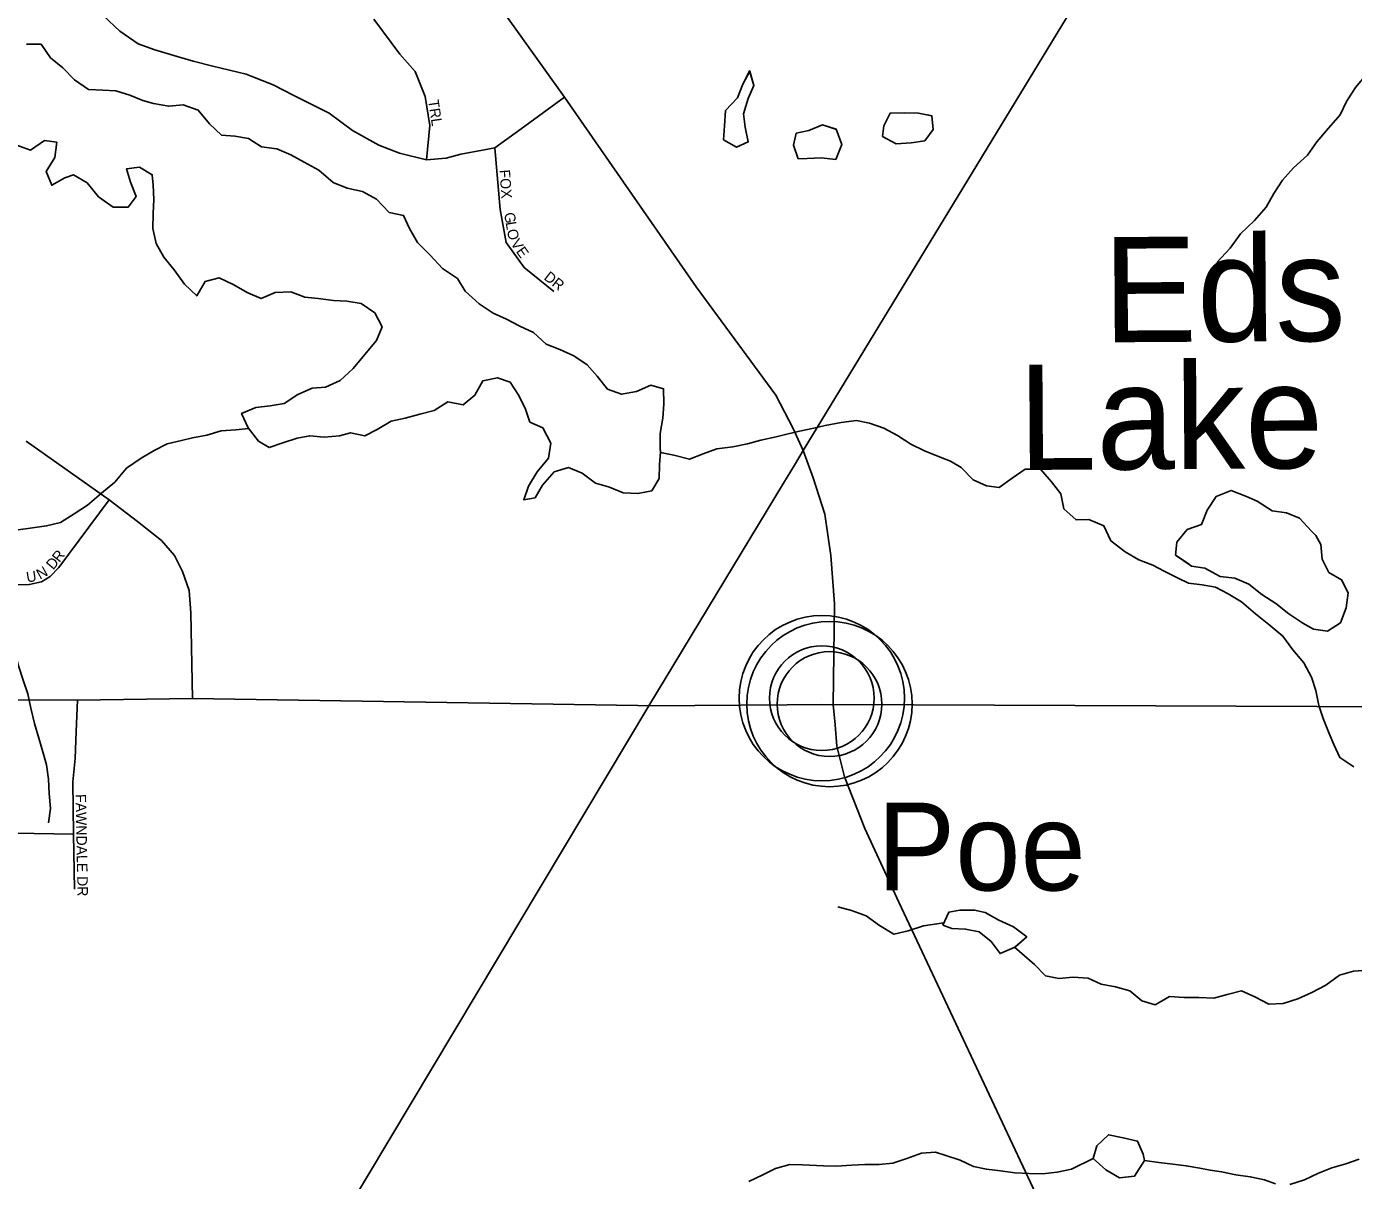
# Model space of a CAD drawing. Extents: x 1985906 to 2277390, y 930619 to 1324581.
# Drawn here: x 2150625 to 2156932, y 1124636 to 1130120 of the extents above; entities that cross this region are included whole.
import ezdxf

# ---------------------------------------------------------------- set-up
doc = ezdxf.new("R2010")
doc.units = 0
for name, color, linetype in [('GM_X_Interstate_Route', 7, 'Continuous'), ('GM_X_Minor_Lake', 7, 'Continuous'), ('GM_X_Minor_Lake_Text', 7, 'Continuous'), ('GM_X_Minor_River', 7, 'Continuous'), ('GM_X_State_Route', 7, 'Continuous'), ('GM_X_Township_Road', 7, 'Continuous'), ('GM_X_Township_Subdivision', 7, 'Continuous'), ('GM_X_Township_Subdivision_Text', 7, 'Continuous'), ('GM_X_Unincorporated', 7, 'Continuous'), ('GM_X_Unincorporated_Location', 7, 'Continuous'), ('GM_X_Unincorporated_Text', 7, 'Continuous')]:
    doc.layers.add(name, color=color, linetype=linetype)

msp = doc.modelspace()

# ---------------------------------------------------------------- linework, layer by layer
at = {"layer": 'GM_X_Interstate_Route'}
for points in [[(2154274.8, 1128035.4), (2154317, 1128105.1), (2156597.4, 1131855.4), (2156897.5, 1132377.2)], [(2143815.8, 1112114.7), (2143853.4, 1112163.1), (2146952.5, 1116173.5), (2147866.6, 1117434.2), (2148508.9, 1118420.1), (2150388.6, 1121516.4), (2150637.3, 1121937.2), (2152143.5, 1124485.6), (2153582.8, 1126891.8), (2154222.8, 1127949.8), (2154274.8, 1128035.4)]]:
    msp.add_lwpolyline(points, dxfattribs=at)
at = {"layer": 'GM_X_Minor_Lake'}
for points in [[(2153637.9, 1128097.4), (2153636.3, 1128113.7), (2153637.4, 1128185.8), (2153648.6, 1128258.1), (2153653.7, 1128326.2), (2153652.9, 1128398.4), (2153592.5, 1128415.6), (2153524.8, 1128384.7), (2153452.9, 1128371.8), (2153386.4, 1128397), (2153337.6, 1128458.5), (2153288.9, 1128512), (2153226.3, 1128555.3), (2153159.8, 1128584.5), (2153095.4, 1128609.7), (2153034.6, 1128665.1), (2152970.1, 1128696.3), (2152905.6, 1128729.6), (2152843.2, 1128756.8), (2152776.5, 1128802.1), (2152709.7, 1128861.3), (2152672.9, 1128923), (2152602.2, 1128970.1), (2152543.3, 1129033.5), (2152482.5, 1129092.9), (2152445.6, 1129160.5), (2152416.8, 1129222.3), (2152348.6, 1129235.4), (2152287.7, 1129298.8), (2152221.1, 1129336), (2152148.8, 1129351.1), (2152082.4, 1129378.3), (2152013.6, 1129437.6), (2151945, 1129474.8), (2151880.5, 1129510), (2151814, 1129539.2), (2151741.8, 1129548.3), (2151679.2, 1129587.6), (2151615, 1129598.8), (2151550.8, 1129604.1), (2151494.1, 1129657.4), (2151441.2, 1129722.9), (2151368.8, 1129748), (2151300.7, 1129741.1), (2151228.5, 1129754.3), (2151178.2, 1129767.7), (2151115.8, 1129792.9), (2151049.4, 1129814.1), (2150987.3, 1129817.3), (2150919.1, 1129820.5), (2150852.5, 1129865.7), (2150797.7, 1129923.1), (2150739, 1129970.5), (2150694.2, 1130036.1), (2150624.1, 1130035.2)], [(2154063.1, 1129910.1), (2154029.8, 1129845.6), (2154004.5, 1129781.2), (2153947.2, 1129720.4), (2153942.1, 1129648.2), (2153936.9, 1129582)], [(2153936.9, 1129582), (2153999.4, 1129546.7), (2154055.2, 1129571.5), (2154040.3, 1129641.4), (2154033.5, 1129705.4), (2154054.7, 1129777.8), (2154082, 1129840.3), (2154062, 1129909)], [(2153936.9, 1129582), (2153999.4, 1129546.7), (2154055.2, 1129571.5), (2154040.3, 1129641.4), (2154033.5, 1129705.4), (2154054.7, 1129777.8), (2154082, 1129840.3), (2154062.2, 1129908.4)], [(2154062.2, 1129908.4), (2154029.8, 1129845.6), (2154004.5, 1129781.2), (2153947.2, 1129720.4), (2153942.1, 1129648.2), (2153936.9, 1129582)], [(2154928.6, 1129694.8), (2154864.8, 1129707.9), (2154796.7, 1129709), (2154730.6, 1129708.2), (2154699.3, 1129647.7), (2154693.9, 1129597.6)], [(2154929.1, 1129694.7), (2154864.8, 1129707.9), (2154796.7, 1129709), (2154730.6, 1129708.2), (2154699.3, 1129647.7), (2154693.9, 1129597.6)], [(2154693.9, 1129597.6), (2154758.4, 1129562.3), (2154830.5, 1129567.2), (2154894.5, 1129576), (2154933.9, 1129630.6), (2154928.6, 1129694.8)], [(2154693.9, 1129597.6), (2154758.4, 1129562.3), (2154830.5, 1129567.2), (2154894.5, 1129576), (2154933.9, 1129630.6), (2154928.7, 1129694)], [(2154473.8, 1129631.3), (2154408.8, 1129652.1), (2154343, 1129625.2), (2154283.1, 1129612.4), (2154269.7, 1129556.1), (2154292.6, 1129490.3)], [(2154475.1, 1129630.8), (2154408.8, 1129652.1), (2154343, 1129625.2), (2154283.1, 1129612.4), (2154269.7, 1129556.1), (2154292.6, 1129490.3)], [(2154292.6, 1129490.3), (2154334.6, 1129492.8), (2154402.7, 1129495.7), (2154470.9, 1129488.6), (2154500, 1129559), (2154473.4, 1129632.2)], [(2154292.6, 1129490.3), (2154334.6, 1129492.8), (2154402.7, 1129495.7), (2154470.9, 1129488.6), (2154500, 1129559), (2154473.8, 1129631.3)], [(2150573.8, 1129557.7), (2150644.2, 1129532.6), (2150709.8, 1129577.4), (2150768, 1129570.2), (2150758.8, 1129497.9), (2150717.6, 1129431.3), (2150744.4, 1129365.5), (2150806.1, 1129400.3)], [(2150806.1, 1129400.3), (2150848, 1129414.9), (2150912.5, 1129377.6), (2150967.4, 1129310.2), (2151036.2, 1129261), (2151108.3, 1129261.9), (2151145.7, 1129312.5), (2151118.8, 1129380.2), (2151100, 1129444.1), (2151162, 1129450.9), (2151222.6, 1129415.6), (2151227.2, 1129365.6), (2151230, 1129297.5), (2151226.8, 1129231.3), (2151225.7, 1129159.2), (2151240.6, 1129089.3), (2151277.4, 1129023.6), (2151326.2, 1128964.1), (2151375.2, 1128894.6), (2151433.9, 1128839.2), (2151473.2, 1128907.9), (2151541.1, 1128924.7), (2151607.6, 1128893.5), (2151676.1, 1128854.3), (2151740.6, 1128827.1), (2151806.3, 1128856), (2151880.4, 1128858.9), (2151946.8, 1128833.7), (2152011, 1128826.5), (2152083.2, 1128817.4), (2152147.4, 1128814.2), (2152215.6, 1128803), (2152280.3, 1128759.7), (2152315.1, 1128692.1), (2152287.9, 1128627.6), (2152230.6, 1128558.8), (2152177.3, 1128494), (2152115.9, 1128437.1), (2152046.2, 1128406.2), (2151982.2, 1128401.4), (2151914.4, 1128370.5), (2151848.8, 1128327.6), (2151782.9, 1128316.7), (2151714.8, 1128309.9), (2151647.1, 1128280.9), (2151678, 1128213.2), (2151726.8, 1128149.7), (2151777.3, 1128118.3), (2151843.1, 1128141.2), (2151910.9, 1128164.1), (2151970.9, 1128174.8), (2152039.1, 1128167.7), (2152113.1, 1128174.6), (2152165, 1128189.3), (2152233.3, 1128174.1), (2152291, 1128204.9), (2152358.7, 1128243.8), (2152424.6, 1128258.7), (2152494.5, 1128277.6), (2152562.4, 1128294.5), (2152628, 1128335.4), (2152700.3, 1128322.3), (2152755.8, 1128367), (2152793, 1128435.6), (2152863, 1128450.5), (2152923.3, 1128429.2), (2152964.2, 1128365.6), (2152997, 1128301.9), (2153017.8, 1128240.1), (2153078.2, 1128212.8), (2153117.2, 1128139.2), (2153106, 1128068.9), (2153052.7, 1128004.1), (2153011.5, 1127935.5), (2152988.2, 1127871.1), (2153042.2, 1127879.8), (2153077.5, 1127940.3), (2153132.8, 1128003.1), (2153200.7, 1128024), (2153265.1, 1127996.8), (2153329.8, 1127949.5), (2153396.2, 1127930.3), (2153460.6, 1127903.1), (2153530.7, 1127900), (2153596.7, 1127912.8), (2153632, 1127971.4), (2153633.2, 1128037.5), (2153637.9, 1128097.4)], [(2150806.1, 1129400.3), (2150848, 1129414.9), (2150912.5, 1129377.6), (2150967.4, 1129310.2), (2151036.2, 1129261), (2151108.3, 1129261.9), (2151145.7, 1129312.5), (2151118.8, 1129380.2), (2151100, 1129444.1), (2151162, 1129450.9), (2151222.6, 1129415.6), (2151227.2, 1129365.6), (2151230, 1129297.5), (2151226.8, 1129231.3), (2151225.7, 1129159.2), (2151240.6, 1129089.3), (2151277.4, 1129023.6), (2151326.2, 1128964.1), (2151375.2, 1128894.6), (2151433.9, 1128839.2), (2151473.2, 1128907.9), (2151541.1, 1128924.7), (2151607.6, 1128893.5), (2151676.1, 1128854.3), (2151740.6, 1128827.1), (2151806.3, 1128856), (2151880.4, 1128858.9), (2151946.8, 1128833.7), (2152011, 1128826.5), (2152083.2, 1128817.4), (2152147.4, 1128814.2), (2152215.6, 1128803), (2152280.3, 1128759.7), (2152315.1, 1128692.1), (2152287.9, 1128627.6), (2152230.6, 1128558.8), (2152177.3, 1128494), (2152115.9, 1128437.1), (2152046.2, 1128406.2), (2151982.2, 1128401.4), (2151914.4, 1128370.5), (2151848.8, 1128327.6), (2151782.9, 1128316.7), (2151714.8, 1128309.9), (2151647.1, 1128280.9), (2151678, 1128213.2), (2151726.8, 1128149.7), (2151777.3, 1128118.3), (2151843.1, 1128141.2), (2151910.9, 1128164.1), (2151970.9, 1128174.8), (2152039.1, 1128167.7), (2152113.1, 1128174.6), (2152165, 1128189.3), (2152233.3, 1128174.1), (2152291, 1128204.9), (2152358.7, 1128243.8), (2152424.6, 1128258.7), (2152494.5, 1128277.6), (2152562.4, 1128294.5), (2152628, 1128335.4), (2152700.3, 1128322.3), (2152755.8, 1128367), (2152793, 1128435.6), (2152863, 1128450.5), (2152923.3, 1128429.2), (2152964.2, 1128365.6), (2152997, 1128301.9), (2153017.8, 1128240.1), (2153078.2, 1128212.8), (2153117.2, 1128139.2), (2153106, 1128068.9), (2153052.7, 1128004.1), (2153011.5, 1127935.5), (2152988.2, 1127871.1), (2153042.2, 1127879.8), (2153077.5, 1127940.3), (2153132.8, 1128003.1), (2153200.7, 1128024), (2153265.1, 1127996.8), (2153329.8, 1127949.5), (2153396.2, 1127930.3), (2153460.6, 1127903.1), (2153530.7, 1127900), (2153596.7, 1127912.8), (2153632, 1127971.4), (2153633.2, 1128037.5), (2153637.9, 1128097.9)], [(2156753.4, 1127700.4), (2156733, 1127722), (2156675.8, 1127783.1), (2156613.3, 1127807.9), (2156545, 1127818.7), (2156474, 1127863.4), (2156423.5, 1127886.5), (2156350.9, 1127915.2), (2156279.3, 1127885.8), (2156236.5, 1127820.9), (2156209.7, 1127752.3), (2156142.1, 1127729), (2156093.1, 1127669.9), (2156086.3, 1127607.7), (2156151.2, 1127562.2)], [(2156753.4, 1127700.4), (2156733, 1127722), (2156675.8, 1127783.1), (2156613.3, 1127807.9), (2156545, 1127818.7), (2156474, 1127863.4), (2156423.5, 1127886.5), (2156350.9, 1127915.2), (2156279.3, 1127885.8), (2156236.5, 1127820.9), (2156209.7, 1127752.3), (2156142.1, 1127729), (2156093.1, 1127669.9), (2156086.3, 1127607.7), (2156151.2, 1127564.8)], [(2156151.2, 1127562.2), (2156162.1, 1127554.4), (2156225.6, 1127546.2), (2156298.5, 1127505.5), (2156368.7, 1127498.8), (2156435.3, 1127470), (2156496.3, 1127421.1), (2156563.2, 1127378.2), (2156624.2, 1127329.3), (2156691.1, 1127284.4), (2156741.7, 1127255.3), (2156808, 1127246.6), (2156871.3, 1127285.8), (2156898.1, 1127356.5), (2156906.7, 1127428.8), (2156875.5, 1127490.3), (2156814.8, 1127525.2), (2156783.6, 1127588.7), (2156776.3, 1127658.7), (2156753.4, 1127700.4)], [(2155319.9, 1125742.8), (2155326.7, 1125748.1), (2155379.4, 1125793.6), (2155316.7, 1125840.9), (2155246.2, 1125872.1), (2155181.6, 1125909.4), (2155131.4, 1125920.7), (2155061.3, 1125919.9), (2155009.3, 1125911.2), (2154980.1, 1125848.7)], [(2155325.3, 1125747.2), (2155321.9, 1125744.8), (2155379.4, 1125793.6), (2155316.7, 1125840.9), (2155246.2, 1125872.1), (2155181.6, 1125909.4), (2155131.4, 1125920.7), (2155061.3, 1125919.9), (2155009.3, 1125911.2), (2154980.1, 1125848.7)], [(2154980.1, 1125848.7), (2155022.3, 1125833.2), (2155088.5, 1125830.1), (2155152.7, 1125816.8), (2155209.4, 1125771.5), (2155252.1, 1125713.9), (2155319.9, 1125742.8)], [(2155712, 1124800.2), (2155694.7, 1124739.9), (2155755.5, 1124686.5), (2155820.1, 1124647.3), (2155892.1, 1124656.2), (2155938.6, 1124729.8)], [(2155712, 1124800.2), (2155694.7, 1124739.9), (2155755.5, 1124686.5), (2155820.1, 1124647.3), (2155892.1, 1124656.2), (2155938.6, 1124729.9)], [(2155938.6, 1124729.8), (2155932.9, 1124760.9), (2155906.1, 1124822.7), (2155837.8, 1124837.8), (2155767.5, 1124853), (2155712, 1124800.2)], [(2155938.5, 1124730.1), (2155932.9, 1124760.9), (2155906.1, 1124822.7), (2155837.8, 1124837.8), (2155767.5, 1124853), (2155712, 1124800.2)]]:
    msp.add_lwpolyline(points, dxfattribs=at)
at = {"layer": 'GM_X_Minor_River'}
for points in [[(2156281.9, 1128998.6), (2156345.6, 1129066.9), (2156395.3, 1129135.2), (2156461, 1129197.6), (2156516.7, 1129261.8), (2156554.4, 1129326.1), (2156594.1, 1129390.3), (2156647.9, 1129448.6), (2156713.6, 1129509), (2156757.3, 1129571.2), (2156813, 1129637.5), (2156868.8, 1129699.8), (2156898.5, 1129764), (2156942.2, 1129830.3), (2156991.9, 1129890.6), (2157061.7, 1129925)], [(2151681.5, 1128208.9), (2151619.9, 1128202.9), (2151549.8, 1128198.4), (2151481.9, 1128177.9), (2151413.9, 1128165.4), (2151361.9, 1128153.1), (2151293.9, 1128136.6), (2151232, 1128104.1), (2151170.2, 1128067.6), (2151100.4, 1128021.1), (2151044.8, 1127954.6), (2150981.1, 1127902.1), (2150915.3, 1127845.5), (2150851.6, 1127803), (2150785.7, 1127762.5), (2150719.8, 1127746), (2150653.7, 1127737.6), (2150585.7, 1127727.1)], [(2156933.4, 1126602), (2156867, 1126645.6), (2156838.5, 1126707.6), (2156816.2, 1126759.5), (2156787.6, 1126831.4), (2156767.2, 1126893.4), (2156752.7, 1126963.4), (2156732.3, 1127027.4), (2156695.8, 1127095.3), (2156643.3, 1127157), (2156596.8, 1127222.8), (2156530.3, 1127278.4), (2156465.9, 1127328.1), (2156399.5, 1127385.8), (2156337.1, 1127423.4), (2156276.8, 1127455), (2156212.7, 1127466.6), (2156148.6, 1127474.2), (2156098.3, 1127497.9), (2156032, 1127531.5), (2155977.8, 1127559.2), (2155911.5, 1127584.8), (2155847.2, 1127622.4), (2155778.7, 1127676.1), (2155746.2, 1127746), (2155673.9, 1127777.5), (2155613.9, 1127775.1), (2155555.5, 1127826.8), (2155541, 1127898.8), (2155496.5, 1127956.6), (2155444, 1128016.4), (2155372, 1128015.9), (2155310.2, 1127973.4), (2155248.4, 1127928.9), (2155188.3, 1127936.5), (2155124, 1127966.1), (2155067.5, 1128023.8), (2155017.3, 1128053.6), (2154967.1, 1128073.2), (2154892.8, 1128102.8), (2154828.5, 1128134.4), (2154764.1, 1128176.1), (2154699.8, 1128211.7), (2154631.5, 1128235.3), (2154569.4, 1128246.9), (2154497.4, 1128238.3), (2154421.3, 1128223.8), (2154367.4, 1128211.4), (2154299.4, 1128196.9), (2154239.4, 1128182.5), (2154187.4, 1128170.1), (2154115.4, 1128153.6), (2154051.5, 1128137.2), (2153981.5, 1128122.7), (2153905.4, 1128112.1), (2153841.5, 1128089.7), (2153775.6, 1128063.2), (2153701.4, 1128082.7), (2153637.7, 1128095.3)], [(2150505.8, 1127720.2), (2150478, 1127662.3), (2150434.3, 1127611.9), (2150452.7, 1127545.9), (2150451.2, 1127475.8), (2150445.7, 1127407.6), (2150448.1, 1127347.5), (2150488.5, 1127283.7), (2150539.1, 1127213.9), (2150569.5, 1127148), (2150586, 1127082), (2150608.5, 1127014), (2150631, 1126948), (2150645.4, 1126880), (2150661.9, 1126808), (2150682.4, 1126738), (2150702.9, 1126672), (2150719.3, 1126610.1), (2150729.8, 1126542), (2150732.2, 1126473.9), (2150738.7, 1126403.8), (2150729.1, 1126335.6)], [(2154983.2, 1125859.3), (2154887.8, 1125844.9), (2154815.8, 1125822.3), (2154747.8, 1125805.8), (2154679.5, 1125847.5), (2154615.1, 1125893.1), (2154546.8, 1125918.7), (2154480.6, 1125936.3)], [(2156997.9, 1125634.8), (2156931.8, 1125630.3), (2156865.9, 1125611.8), (2156800.1, 1125563.3), (2156734.2, 1125528.8), (2156668.4, 1125498.3), (2156598.4, 1125475.8), (2156530.4, 1125473.3), (2156464, 1125508.9), (2156399.8, 1125536.6), (2156331.8, 1125520.1), (2156267.8, 1125501.6), (2156197.7, 1125505.1), (2156127.6, 1125504.7), (2156057.5, 1125510.2), (2155989.7, 1125469.7), (2155925.5, 1125489.3), (2155869.1, 1125537), (2155800.9, 1125556.5), (2155732.7, 1125568.1), (2155670.4, 1125597.7), (2155600.3, 1125601.3), (2155532.3, 1125594.8), (2155468.1, 1125608.4), (2155415.7, 1125662.1), (2155321, 1125743.8)], [(2155695.6, 1124740.3), (2155592.4, 1124689.7), (2155524.4, 1124675.2), (2155454.3, 1124666.7), (2155390.2, 1124668.2), (2155322.1, 1124671.8), (2155254, 1124681.4), (2155187.8, 1124688.9), (2155125.7, 1124702.5), (2155063.4, 1124732.2), (2154995.2, 1124753.7), (2154945, 1124769.4), (2154878.9, 1124765), (2154809, 1124740.4), (2154743.1, 1124718), (2154677, 1124711.5), (2154609, 1124711.1), (2154546.9, 1124708.6), (2154474.8, 1124704.1), (2154412.7, 1124705.7), (2154312.6, 1124709), (2154252.5, 1124710.6), (2154184.5, 1124692.1), (2154124.7, 1124661.7), (2154058.8, 1124631.2)], [(2156959.8, 1124737), (2156895.9, 1124714.5), (2156829.9, 1124696), (2156766, 1124669.6), (2156700.1, 1124639.1), (2156630.2, 1124616.6)], [(2156562.1, 1124620.1), (2156509.9, 1124637.8), (2156441.7, 1124653.3), (2156373.5, 1124662.9), (2156305.4, 1124676.5), (2156251.2, 1124684.1), (2156201.1, 1124693.8), (2156137, 1124705.4), (2156072.8, 1124712.9), (2156006.7, 1124720.5), (2155938.5, 1124730.1)]]:
    msp.add_lwpolyline(points, dxfattribs=at)
at = {"layer": 'GM_X_State_Route'}
for points in [[(2154317, 1128105.1), (2154269, 1128208.8), (2154186.9, 1128367.4), (2153807.9, 1128882.5), (2153181.6, 1129783.8), (2151699.7, 1131854.3)], [(2155508.4, 1124390.4), (2154771.7, 1125958.2), (2154608.7, 1126308), (2154513, 1126553.2), (2154477.1, 1126699.4), (2154469.2, 1126800.7), (2154459, 1126897.2), (2154464.7, 1127376.5), (2154447.8, 1127605.9), (2154418.6, 1127801.6), (2154364.6, 1127974.8), (2154317, 1128105.1)]]:
    msp.add_lwpolyline(points, dxfattribs=at)
at = {"layer": 'GM_X_Township_Road'}
for points in [[(2143773.6, 1126881.7), (2147506.6, 1126914), (2148537.2, 1126915.5), (2149271.6, 1126916.3), (2150221.9, 1126920.6), (2150866.4, 1126918.9), (2151412.9, 1126925.4), (2153530.9, 1126892.6)], [(2153530.9, 1126892.6), (2153582.8, 1126891.8), (2154459, 1126897.2)], [(2154459, 1126897.2), (2160206.6, 1126874.1)]]:
    msp.add_lwpolyline(points, dxfattribs=at)
at = {"layer": 'GM_X_Township_Subdivision'}
for points in [[(2150591.7, 1130630.2), (2150652.4, 1130590.5), (2150731.8, 1130515.7), (2150829.9, 1130389.6), (2150991.1, 1130170), (2151068.1, 1130097.7), (2151154.6, 1130036.9), (2151234, 1130008.9), (2151340.3, 1129977.5)], [(2152526.7, 1129486.8), (2152541.1, 1129649.9), (2152519.5, 1129786.7), (2152471.5, 1129906.7), (2152399.5, 1129988.3), (2152276.2, 1130155.5)], [(2151340.3, 1129977.5), (2151416.1, 1129955.2), (2151509.6, 1129931.8), (2151668.4, 1129892.7), (2151692.7, 1129883.3)], [(2151692.7, 1129883.3), (2151796.8, 1129843.1), (2151894.9, 1129791.7), (2152063.5, 1129707.5), (2152173.9, 1129625.9), (2152298.7, 1129556.3), (2152397.1, 1129518), (2152526.7, 1129486.8), (2152619.3, 1129494.3), (2152689.1, 1129513.4), (2152791.5, 1129532.3)], [(2152791.5, 1129532.3), (2152850.2, 1129543.1), (2152975.5, 1129633.1), (2153181.6, 1129783.8)], [(2153131.5, 1128860.4), (2152990.2, 1128973.8), (2152905, 1129092.7), (2152875.9, 1129250.3), (2152850.2, 1129543.1)], [(2151412.9, 1126925.4), (2151406.4, 1127333.6), (2151397.7, 1127439.4), (2151365.3, 1127530.1), (2151328.6, 1127605.7), (2151266, 1127677), (2151151.5, 1127767.7), (2151017.4, 1127870.1), (2150622.9, 1128149.5)], [(2150250.9, 1127504.2), (2150296.3, 1127465.3), (2150399.9, 1127465.3), (2150637.5, 1127467.5), (2150695.8, 1127480.5), (2150736.9, 1127506.4), (2150777.9, 1127549.5), (2151017.4, 1127870.1)], [(2150852.5, 1126020.5), (2150848.4, 1126281.2), (2150844.2, 1126529.5), (2150856.6, 1126641.2), (2150860.8, 1126769.5), (2150866.4, 1126918.9)], [(2149900.8, 1124712.9), (2149900.8, 1125937.8), (2149933.9, 1126045.4), (2149987.6, 1126144.7), (2150082.8, 1126227.4), (2150178, 1126277.1), (2150277.3, 1126285.3), (2150567, 1126285.3), (2150848.4, 1126281.2)]]:
    msp.add_lwpolyline(points, dxfattribs=at)
at = {"layer": 'GM_X_Unincorporated'}
for centre, radius in [((2154405.1, 1126927.7), 392.8), ((2154441.4, 1126899.7), 392.8), ((2154405.1, 1126927.7), 249), ((2154441.4, 1126899.7), 249)]:
    msp.add_circle(centre, radius, dxfattribs=at)
at = {"layer": 'GM_X_Unincorporated_Location'}
for p, q in [((2154405.1, 1126927.7), (2154405.1, 1126927.7)), ((2154441.4, 1126899.7), (2154441.4, 1126899.7))]:
    msp.add_line(p, q, dxfattribs=at)

# ---------------------------------------------------------------- texts
at = {"layer": 'GM_X_Minor_Lake_Text'}
for s, rotation, p in [('Eds', 0.3661, (2155743.4, 1128618.7)), (' Lake', 0.36589, (2155153.6, 1128010.7))]:
    msp.add_text(s, height=500.2, rotation=rotation, dxfattribs=at).set_placement(p)
at = {"layer": 'GM_X_Township_Subdivision_Text'}
for s, rotation, p in [('TRL', 278.43021, (2152533.8, 1129768.7)), ('FOX', 274.08341, (2152872.6, 1129438)), ('G', 279.44077, (2152894.6, 1129232)), ('L', 279.43987, (2152901.8, 1129188.6)), ('O', 281.32828, (2152907.9, 1129152.1)), ('V', 302.48714, (2152924, 1129090.3)), ('E', 305.43674, (2152949.2, 1129050.8)), ('DR', 321.83864, (2153080.3, 1128921.1)), ('D', 49.85861, (2150751.2, 1127534.5)), ('R', 52.11704, (2150780.9, 1127569.8)), ('U', 9.1293, (2150627.6, 1127477.2)), ('N', 29.02989, (2150688.9, 1127490.3)), ('FAWNDALE DR', 271.13359, (2150857.5, 1126471.5))]:
    msp.add_text(s, height=50, rotation=rotation, dxfattribs=at).set_placement(p)
at = {"layer": 'GM_X_Unincorporated_Text'}
msp.add_text('Poe', height=417, rotation=0.00001, dxfattribs=at).set_placement((2154667.3, 1126013.9))

doc.saveas('drawing.dxf')
